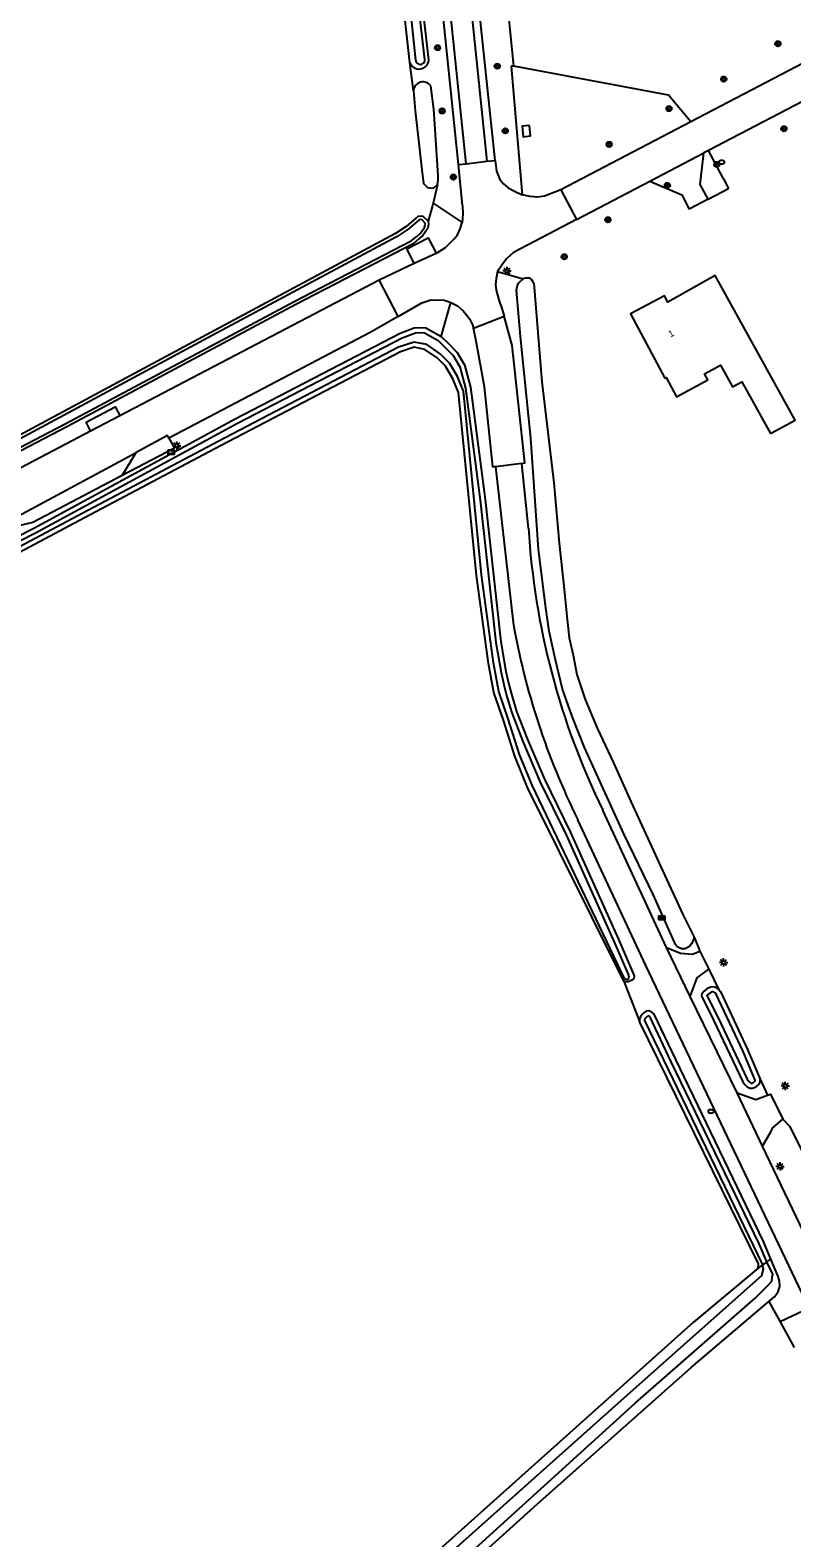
# Model space of a CAD drawing. Extents: x 136000 to 141014, y 402000 to 403500.
# Drawn here: x 140598.7 to 140713.4, y 402680.9 to 402908 of the extents above; entities that cross this region are included whole.
import ezdxf

# ---------------------------------------------------------------- set-up
doc = ezdxf.new("R2010")
doc.units = 0
for name, color, linetype in [('gg-afsc-erfafscheiding', 7, 'Continuous'), ('gg-afsc-hekwerk', 7, 'Continuous'), ('gg-anno-huisnummerreeks BGT', 7, 'Continuous'), ('gg-bbg-hoofdgebouw', 7, 'Continuous'), ('gg-bbg-lage trafo', 7, 'Continuous'), ('gg-knt-bronhoudergrens', 7, 'Continuous'), ('gg-knt-verharding', 7, 'Continuous'), ('gg-knt-verharding nz', 7, 'Continuous'), ('gg-kntw-bovenkant insteek waterloop', 7, 'Continuous'), ('gg-kntw-waterlijn', 7, 'Continuous'), ('gt-grn-groengrens', 7, 'Continuous'), ('gt-grn-vlakafsluiter', 7, 'Continuous'), ('gt-grn-weggrens', 7, 'Continuous'), ('gt-symb-boom', 7, 'Continuous'), ('gt-symb-brandkraan', 7, 'Continuous'), ('gt-symb-informatiebord', 7, 'Continuous'), ('gt-symb-lichtmast', 7, 'Continuous'), ('gt-symb-verkeersregelinstallatiekast', 7, 'Continuous')]:
    doc.layers.add(name, color=color, linetype=linetype)

# ---------------------------------------------------------------- blocks, each defined once
blk = doc.blocks.new('gt0-BOOM')
at = {"layer": 'gt-symb-boom'}
for radius in [0.4, 0.2]:
    blk.add_circle((0, 0), radius, dxfattribs=at)
blk = doc.blocks.new('gt0-LMAST')
at = {"layer": 'gt-symb-lichtmast'}
for p, q in [((-0.18, 0.17), (-0.45, 0.44)), ((0, 0.25), (0, 0.62)), ((0.17, 0.17), (0.44, 0.44)), ((-0.25, 0), (-0.63, 0)), ((-0.18, -0.18), (-0.45, -0.45)), ((0, -0.25), (0, -0.63)), ((0.44, -0.45), (0.17, -0.18)), ((0.25, 0), (0.62, 0))]:
    blk.add_line(p, q, dxfattribs=at)
blk.add_circle((0, 0), 0.25, dxfattribs=at)
blk = doc.blocks.new('gt0-IBORD')
at = {"layer": 'gt-symb-informatiebord'}
blk.add_lwpolyline([(-0.5, 0.29), (-0.5, -0.29), (0.5, -0.29), (0.5, 0.29), (-0.5, 0.29)], dxfattribs=at)
blk.add_lwpolyline([(-0.42, -0.21), (0.42, -0.21), (0.42, 0.21), (-0.42, 0.21)], close=True, dxfattribs=at)
blk = doc.blocks.new('gt0-VRIKST')
at = {"layer": 'gt-symb-verkeersregelinstallatiekast'}
for p, q in [((-0.5, -0.25), (0.5, 0.25)), ((-0.5, 0.25), (0.5, -0.25))]:
    blk.add_line(p, q, dxfattribs=at)
blk.add_lwpolyline([(0.5, 0.25), (-0.5, 0.25), (-0.5, -0.25), (0.5, -0.25)], close=True, dxfattribs=at)
blk = doc.blocks.new('gt0-BR')
at = {"layer": 'gt-symb-brandkraan'}
for centre, radius, start, end in [((-0.24, 0), 0.206, 107.5669, 252.4331), ((0.6, -2.66), 3, 106.892, 107.5669), ((0, -0.69), 0.938, 73.108, 106.892), ((-0.6, -2.66), 3, 72.4331, 73.108), ((0.24, 0), 0.206, 287.567, 72.4331), ((0.6, 2.66), 3, 252.4331, 253.108), ((0, 0.69), 0.938, 253.108, 286.8921), ((-0.6, 2.66), 3, 286.8921, 287.567)]:
    blk.add_arc(centre, radius, start, end, dxfattribs=at)

msp = doc.modelspace()

# ---------------------------------------------------------------- linework, layer by layer
at = {"layer": 'gg-afsc-erfafscheiding'}
for p, q in [((140698.65, 402771.38), (140699.51, 402769.27)), ((140700.86, 402766.59), (140702.33, 402763.58)), ((140708.61, 402750.02), (140709.69, 402747.61))]:
    msp.add_line(p, q, dxfattribs=at)
msp.add_lwpolyline([(140712.03, 402743.99), (140713.04, 402742.91), (140720.06, 402728.74), (140724.17, 402718.82)], dxfattribs=at)
at = {"layer": 'gg-afsc-hekwerk'}
for p, q in [((140671.53, 402902.59), (140665.84, 402959.06)), ((140703.07, 402885.6), (140700.84, 402889.86))]:
    msp.add_line(p, q, dxfattribs=at)
msp.add_lwpolyline([(140698.18, 402894.2), (140694.79, 402898.21), (140671.53, 402902.59)], dxfattribs=at)
at = {"layer": 'gg-bbg-hoofdgebouw'}
msp.add_lwpolyline([(140710.13, 402847.25), (140713.86, 402849.24), (140701.82, 402871.02), (140694.71, 402867.02), (140694.2, 402867.99), (140689.09, 402865.26), (140694.26, 402855.59), (140694.46, 402855.7), (140696.01, 402852.78), (140700.71, 402855.33), (140700.22, 402856.22), (140702.65, 402857.54), (140704.41, 402854.29), (140705.86, 402855.05), (140710.13, 402847.25)], dxfattribs=at)
at = {"layer": 'gg-bbg-lage trafo'}
msp.add_lwpolyline([(140673.87, 402893.63), (140672.74, 402893.51), (140672.9, 402891.93), (140674.03, 402892.05), (140673.87, 402893.63)], dxfattribs=at)
at = {"layer": 'gg-knt-bronhoudergrens'}
for p, q in [((140688.07, 402764.8), (140690.43, 402758.68)), ((140709.92, 402716.56), (140711.62, 402713.46)), ((140711.62, 402713.46), (140713.73, 402709.62))]:
    msp.add_line(p, q, dxfattribs=at)
at = {"layer": 'gg-knt-verharding'}
for p, q in [((140668.71, 402888.38), (140661.48, 402956.6)), ((140663.15, 402887.74), (140656.48, 402952.79)), ((140787.73, 402941), (140698.18, 402894.2)), ((140731.91, 402906.09), (140700.84, 402889.86)), ((140698.18, 402894.2), (140678.59, 402883.96)), ((140664.33, 402887.88), (140667.42, 402888.24)), ((140667.42, 402888.24), (140668.71, 402888.38)), ((140692, 402885.25), (140700.11, 402889.49)), ((140700.84, 402889.86), (140700.11, 402889.49)), ((140663.15, 402887.74), (140664.33, 402887.88)), ((140663.78, 402881.57), (140663.15, 402887.74)), ((140678.59, 402883.96), (140680.93, 402879.47)), ((140680.93, 402879.47), (140692, 402885.25)), ((140700.76, 402882.56), (140703.82, 402884.16)), ((140651.24, 402870.41), (140656.5, 402872.89)), ((140656.5, 402872.89), (140659.79, 402874.43)), ((140612.16, 402849.94), (140651.24, 402870.41)), ((140654.09, 402864.87), (140651.24, 402870.41)), ((140665.42, 402863.1), (140670.05, 402864.91)), ((140607.78, 402847.65), (140612.16, 402849.94)), ((140539.2, 402811.72), (140607.78, 402847.65)), ((140612.53, 402840.92), (140614.62, 402844.38)), ((140673.71, 402833.01), (140672.72, 402842.75)), ((140668.75, 402842.22), (140671.39, 402818.78)), ((140694.51, 402769.87), (140684.9, 402790.52)), ((140699.51, 402769.27), (140700.86, 402766.59)), ((140705.12, 402747.98), (140698.08, 402762.49)), ((140721.13, 402714.43), (140708.96, 402739.94))]:
    msp.add_line(p, q, dxfattribs=at)
for points in [[(140668.71, 402888.38), (140668.89, 402886.74), (140669.38, 402885.52), (140669.95, 402884.83), (140670.67, 402884.24), (140671.59, 402883.72), (140672.78, 402883.2)], [(140700.76, 402882.56), (140699.57, 402884.76), (140700.11, 402889.49)], [(140678.59, 402883.96), (140676.14, 402883.01), (140675.05, 402882.84), (140673.96, 402882.93), (140672.78, 402883.2)], [(140692, 402885.25), (140696.79, 402883.17), (140697.92, 402881.05)], [(140663.78, 402881.57), (140663.85, 402880.32), (140663.72, 402879)], [(140680.93, 402879.47), (140671.44, 402874.52), (140670.44, 402873.6), (140669.78, 402872.75), (140669.06, 402871.63)], [(140659.79, 402874.43), (140660.12, 402874.58), (140661.2, 402875.28), (140661.82, 402875.84), (140662.58, 402876.6), (140663.04, 402877.19), (140663.43, 402878.05), (140663.72, 402879)], [(140669.06, 402871.63), (140668.87, 402870.57), (140668.77, 402869.68), (140668.84, 402868.83), (140669.24, 402867.38), (140669.77, 402865.94), (140670.05, 402864.91)], [(140654.09, 402864.87), (140657.67, 402866.91), (140658.99, 402867.38), (140661.06, 402867.35), (140662.02, 402866.99)], [(140662.02, 402866.99), (140663.01, 402866.47), (140663.86, 402865.74), (140664.59, 402864.89), (140664.82, 402864.53), (140665.28, 402863.61), (140665.42, 402863.1)], [(140654.09, 402864.87), (140649.88, 402862.47), (140619.58, 402846.57)], [(140672.72, 402842.75), (140673.16, 402842.81), (140671.26, 402860.51), (140670.05, 402864.91)], [(140668.75, 402842.22), (140668.32, 402842.24), (140667.09, 402854.27), (140665.85, 402861.14), (140665.55, 402862.62), (140665.42, 402863.1)], [(140607.78, 402847.65), (140607.09, 402848.97), (140611.46, 402851.27), (140612.16, 402849.94)], [(140619.58, 402846.57), (140620.41, 402845.05), (140612.53, 402840.92)], [(140619.58, 402846.57), (140619.38, 402846.94), (140614.62, 402844.38)], [(140612.53, 402840.92), (140599.06, 402833.86), (140591.97, 402832.2)], [(140716, 402715.55), (140691.37, 402767.13), (140681.13, 402789.08)], [(140694.51, 402769.87), (140696.59, 402768.97), (140698.39, 402768.82), (140699.51, 402769.27)], [(140698.08, 402762.49), (140699.13, 402765.26), (140700.86, 402766.59)], [(140705.12, 402747.98), (140707.96, 402746.98), (140709.69, 402747.61)], [(140709.69, 402747.61), (140710.15, 402747.78), (140712.03, 402743.99)], [(140708.96, 402739.94), (140710.18, 402742.08), (140710.53, 402742.71), (140712.03, 402743.99)]]:
    msp.add_lwpolyline(points, dxfattribs=at)
for centre, radius, start, end in [((140786.11, 402839.87), 112.61, 183.4919, 205.9924), ((140780.05, 402837.98), 110.34, 190.0219, 206.3066)]:
    msp.add_arc(centre, radius, start, end, dxfattribs=at)
at = {"layer": 'gg-knt-verharding nz'}
for p, q in [((140659.81, 402962.44), (140667.42, 402888.24)), ((140664.33, 402887.88), (140656.86, 402960.54)), ((140591.97, 402832.2), (140614.62, 402844.38)), ((140698.08, 402762.49), (140694.51, 402769.87)), ((140708.96, 402739.94), (140705.12, 402747.98))]:
    msp.add_line(p, q, dxfattribs=at)
at = {"layer": 'gg-kntw-bovenkant insteek waterloop'}
for points in [[(140653.16, 402950.45), (140654.71, 402938.26), (140658.68, 402903.46)], [(140655.86, 402903.14), (140653.65, 402923.12), (140651.07, 402948.29), (140650.71, 402948.43), (140650.27, 402948.41)], [(140660.03, 402884.73), (140660.12, 402885.38), (140660.11, 402886.12), (140659.45, 402896.1), (140659.02, 402899.6)], [(140656.38, 402898.86), (140656.66, 402895.85), (140657.64, 402886.95), (140657.9, 402884.88), (140658.51, 402884.27), (140659.42, 402884.19), (140660.03, 402884.73)], [(140658.6, 402879.22), (140658.66, 402878.72), (140658.52, 402878.08), (140657.78, 402877.05), (140657.22, 402876.55), (140656.34, 402875.83), (140638.68, 402866.7), (140604.28, 402848.32), (140570.26, 402830.6), (140541.6, 402815.42), (140541.18, 402815.72), (140540.82, 402816.08), (140540.76, 402816.53), (140540.84, 402816.94)], [(140658.6, 402879.22), (140657.82, 402880), (140657.05, 402879.94), (140655.28, 402878.41), (140653.7, 402877.37), (140625.21, 402862.11), (140594.97, 402845.84), (140568.05, 402831.72), (140542.06, 402817.9), (140540.84, 402816.94)], [(140698.65, 402771.38), (140698.57, 402771.07), (140698.31, 402770.44), (140697.95, 402770.01), (140697.29, 402769.65), (140696.75, 402769.63), (140696.09, 402769.93), (140695.86, 402770.32), (140692.55, 402777.75), (140688.08, 402786.98), (140682.17, 402799.94), (140680.25, 402804.78), (140678.81, 402808.77), (140677.73, 402813.39), (140676.83, 402817.5), (140676.26, 402821.35), (140675.23, 402829.82), (140674.05, 402846.54), (140672.5, 402861.84), (140671.92, 402868.81), (140672.05, 402869.57), (140672.26, 402869.92), (140672.92, 402870.54)], [(140674.53, 402869.89), (140674.18, 402870.43), (140673.94, 402870.64), (140673.26, 402870.62), (140672.92, 402870.54)], [(140674.53, 402869.89), (140675.72, 402855.02), (140677.52, 402839.81), (140678.35, 402830.72), (140679.06, 402824.24), (140679.55, 402819.22), (140679.86, 402816.46), (140680.42, 402813.89), (140680.97, 402810.95), (140682.27, 402807.2), (140684.12, 402802.8), (140686.5, 402797.64), (140689.1, 402791.84), (140694.23, 402780.67), (140696.96, 402774.8), (140698.65, 402771.38)], [(140537.25, 402799.78), (140537.27, 402800.13), (140537.89, 402800.95), (140542.46, 402803.64), (140570.55, 402818.38), (140599.23, 402833), (140629.56, 402849.46), (140654.38, 402862.35), (140656.52, 402863.17), (140657.45, 402863.21), (140658.26, 402863.14), (140660.56, 402861.85)], [(140660.56, 402861.85), (140661.62, 402860.84), (140662.96, 402859.47), (140664.09, 402857.61), (140664.97, 402854.22), (140667.2, 402837.31), (140669.55, 402815.89), (140670.32, 402811.39), (140670.71, 402809.63), (140671.14, 402807.99), (140671.93, 402805.4), (140673.55, 402801.17), (140676.12, 402795.18), (140680.05, 402787.14), (140687.35, 402770.83), (140689.64, 402765.56), (140689.56, 402765.19), (140689.29, 402764.92), (140688.75, 402764.67), (140688.31, 402764.67), (140688.07, 402764.8)], [(140688.07, 402764.8), (140673.58, 402793.96), (140671.64, 402798.64), (140669.93, 402804.07), (140668.51, 402808.23), (140667.69, 402812.6), (140665.87, 402825.88), (140663.18, 402853.44), (140662.34, 402855.48), (140661.22, 402857.4), (140659.95, 402858.66), (140658.11, 402859.92), (140656.52, 402860.23), (140654.43, 402859.57), (140627.35, 402845.38), (140606.94, 402834.6), (140559.75, 402809.46), (140539.05, 402799.03), (140538.12, 402798.88)], [(140702.33, 402763.58), (140701.96, 402763.83), (140701.49, 402763.92), (140701.13, 402763.89), (140700.59, 402763.61), (140700.18, 402763.26), (140699.8, 402762.88), (140699.77, 402762.59), (140701.57, 402758.92), (140706.01, 402749.62), (140706.3, 402749.2), (140706.62, 402748.88), (140707.03, 402748.67), (140707.43, 402748.67), (140707.75, 402748.74), (140708.1, 402748.95), (140708.49, 402749.32), (140708.62, 402749.61), (140708.61, 402750.02)], [(140702.33, 402763.58), (140702.63, 402763.22), (140706.7, 402754.48), (140708.61, 402750.02)], [(140710.21, 402722.93), (140709.12, 402725.55), (140695.89, 402752.96), (140692.63, 402759.82), (140692.28, 402760.13), (140691.83, 402760.31), (140691.43, 402760.28), (140691.1, 402760.02), (140690.62, 402759.57), (140690.43, 402759.13), (140690.43, 402758.68)], [(140708.28, 402721.57), (140708.36, 402722.22), (140690.43, 402758.68)], [(140709.92, 402716.56), (140710.79, 402717.31), (140711.31, 402718.05), (140711.55, 402718.78), (140711.49, 402719.61), (140711.3, 402720.32), (140710.21, 402722.93)], [(140708.28, 402721.57), (140698.57, 402713.44), (140650.25, 402670.14), (140623.54, 402645.95), (140600.96, 402625.88), (140575.57, 402603.55), (140548.14, 402578.82), (140524.3, 402557.09), (140503.2, 402537.91), (140474.86, 402512.43), (140455.3, 402494.96)], [(140458.26, 402491.36), (140469.95, 402501.73), (140491.37, 402520.82), (140511.97, 402538.68), (140530.43, 402554.98), (140553.11, 402575.54), (140577.88, 402597.45), (140599.59, 402618.05), (140621.27, 402637.72), (140644.92, 402658.79), (140675.08, 402686.08), (140698.22, 402706.59), (140709.92, 402716.56)]]:
    msp.add_lwpolyline(points, dxfattribs=at)
for centre, radius, start, end in [((140657.24, 402903.58), 1.45, 197.6538, 355.0177), ((140657.84, 402898.74), 1.46, 36.0936, 175.35)]:
    msp.add_arc(centre, radius, start, end, dxfattribs=at)
at = {"layer": 'gg-kntw-waterlijn'}
for p, q in [((140658.11, 402903.59), (140652.61, 402950.06)), ((140651.98, 402948.65), (140656.71, 402903.49))]:
    msp.add_line(p, q, dxfattribs=at)
for points in [[(140541.29, 402816.32), (140541.51, 402816.1), (140541.64, 402816.01), (140570.03, 402831.04), (140604.04, 402848.76), (140638.44, 402867.15), (140656.06, 402876.25), (140656.9, 402876.93), (140657.4, 402877.39), (140658.06, 402878.29), (140658.15, 402878.75), (140658.13, 402878.99), (140657.63, 402879.48), (140657.25, 402879.45), (140655.58, 402878.01), (140653.96, 402876.94), (140625.44, 402861.67), (140595.2, 402845.4), (140568.28, 402831.28), (140542.34, 402817.48), (140541.3, 402816.66), (140541.27, 402816.51), (140541.29, 402816.32)], [(140688.19, 402765.2), (140674.26, 402794.27), (140672.34, 402798.89), (140670.64, 402804.3), (140669.24, 402808.42), (140668.43, 402812.72), (140666.62, 402825.96), (140663.92, 402853.62), (140663.02, 402855.81), (140661.82, 402857.86), (140660.43, 402859.24), (140658.4, 402860.63), (140656.48, 402861.01), (140654.14, 402860.26), (140627.01, 402846.04), (140606.59, 402835.26), (140559.4, 402810.13)], [(140570.89, 402817.71), (140599.58, 402832.34), (140629.91, 402848.8), (140654.69, 402861.67), (140656.68, 402862.43), (140657.43, 402862.46), (140658.04, 402862.41), (140660.11, 402861.24), (140661.09, 402860.3), (140662.36, 402859.01), (140663.39, 402857.31), (140664.23, 402854.08), (140666.45, 402837.22), (140668.81, 402815.78), (140669.59, 402811.25), (140669.99, 402809.46), (140670.42, 402807.78), (140671.22, 402805.16), (140672.86, 402800.88), (140675.44, 402794.86), (140679.37, 402786.82), (140686.66, 402770.53), (140688.77, 402765.67)], [(140701.99, 402762.81), (140701.83, 402763.01), (140701.66, 402763.12), (140701.45, 402763.17), (140701.35, 402763.16), (140701.01, 402762.98), (140700.69, 402762.71), (140700.59, 402762.61), (140702.25, 402759.25), (140706.66, 402750), (140706.88, 402749.68), (140707.07, 402749.5), (140707.21, 402749.42), (140707.35, 402749.42), (140707.47, 402749.45), (140707.64, 402749.55), (140707.87, 402749.76), (140707.86, 402749.86), (140706.02, 402754.17), (140701.99, 402762.81)], [(140709.62, 402722.52), (140708.44, 402725.24), (140695.21, 402752.64), (140692.02, 402759.36), (140691.88, 402759.49), (140691.72, 402759.55), (140691.72, 402759.55), (140691.58, 402759.45), (140691.24, 402759.13), (140691.18, 402758.98), (140691.18, 402758.86), (140708.94, 402722.04)], [(140457.98, 402492.85), (140485.07, 402516.88), (140525.73, 402553.45), (140591.27, 402612.29), (140623.1, 402641.03), (140656.33, 402670.88), (140689.78, 402701.24), (140707.84, 402717.02), (140709.69, 402718.88), (140710.35, 402719.62), (140710.42, 402720.21), (140710.5, 402720.66), (140709.62, 402722.52)], [(140456.87, 402494.11), (140463.65, 402500.16), (140496.77, 402529.9), (140535.06, 402564.84), (140563.97, 402590.42), (140594.21, 402617.63), (140624.35, 402644.58), (140654.07, 402671.65), (140689.08, 402702.91), (140708.83, 402720.47), (140709.1, 402721.41), (140708.94, 402722.04)]]:
    msp.add_lwpolyline(points, dxfattribs=at)
for centre, radius, start, end in [((140657.41, 402903.54), 0.705, 183.9356, 4.5192), ((140688.49, 402765.42), 0.374, 216.4685, 42.024)]:
    msp.add_arc(centre, radius, start, end, dxfattribs=at)
at = {"layer": 'gt-grn-groengrens'}
for p, q in [((140656.38, 402898.86), (140655.86, 402903.14)), ((140671.53, 402902.59), (140671.12, 402902.55)), ((140671.12, 402902.55), (140672.78, 402883.2)), ((140660.03, 402884.73), (140659.35, 402881.95)), ((140703.07, 402885.6), (140703.82, 402884.16)), ((140659.35, 402881.95), (140658.6, 402879.22)), ((140659.35, 402881.95), (140663.72, 402879)), ((140669.06, 402871.63), (140672.92, 402870.54)), ((140660.56, 402861.85), (140662.02, 402866.99)), ((140716, 402715.55), (140711.62, 402713.46))]:
    msp.add_line(p, q, dxfattribs=at)
msp.add_lwpolyline([(140656.5, 402872.89), (140655.39, 402875.04), (140658.61, 402876.7), (140659.79, 402874.43)], dxfattribs=at)
at = {"layer": 'gt-grn-vlakafsluiter'}
for p, q in [((140700.76, 402882.56), (140697.92, 402881.05)), ((140709.62, 402722.52), (140710.21, 402722.93)), ((140708.94, 402722.04), (140708.28, 402721.57))]:
    msp.add_line(p, q, dxfattribs=at)
msp.add_lwpolyline([(140709.62, 402722.52), (140709.21, 402722.23), (140708.94, 402722.04)], dxfattribs=at)
at = {"layer": 'gt-grn-weggrens'}
msp.add_line((140672.72, 402842.75), (140668.75, 402842.22), dxfattribs=at)

# ---------------------------------------------------------------- block references
at = {"layer": 'gt-symb-boom'}
for p in [(140711.28, 402905.95), (140660.02, 402905.35), (140669.01, 402902.56), (140703.12, 402900.63), (140660.72, 402895.83), (140694.88, 402896.18), (140670.22, 402892.82), (140712.18, 402893.15), (140685.86, 402890.78), (140702.07, 402887.78), (140662.4, 402885.86), (140694.63, 402884.62), (140685.68, 402879.44), (140679.1, 402873.87)]:
    msp.add_blockref('gt0-BOOM', p, dxfattribs=at)
at = {"layer": 'gt-symb-brandkraan'}
for p in [(140702.8, 402888.11), (140701.19, 402745.17)]:
    msp.add_blockref('gt0-BR', p, dxfattribs=at)
at = {"layer": 'gt-symb-informatiebord'}
msp.add_blockref('gt0-IBORD', (140619.89, 402844.45), dxfattribs=at)
at = {"layer": 'gt-symb-lichtmast'}
for p in [(140670.5, 402871.72), (140620.76, 402845.41), (140703.1, 402767.61), (140712.38, 402749.01), (140711.59, 402736.88)]:
    msp.add_blockref('gt0-LMAST', p, dxfattribs=at)
at = {"layer": 'gt-symb-verkeersregelinstallatiekast'}
for p in [(140693.8, 402774.33), (140693.8, 402774.29)]:
    msp.add_blockref('gt0-VRIKST', p, dxfattribs=at)

# ---------------------------------------------------------------- texts
at = {"layer": 'gg-anno-huisnummerreeks BGT'}
msp.add_text('1', height=1, rotation=28.1, dxfattribs=at).set_placement((140695.1, 402861.69))

doc.saveas('drawing.dxf')
